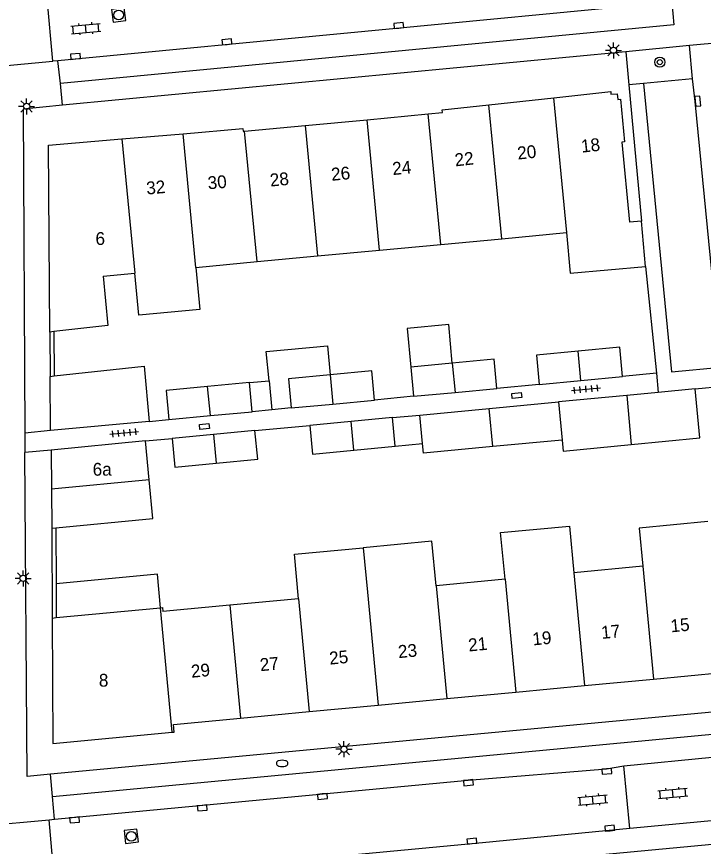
# Model space of a CAD drawing. Extents: x 124000 to 128010, y 398999 to 403000.
# Drawn here: x 127105.7 to 127159.3, y 400499.7 to 400564.6 of the extents above; entities that cross this region are included whole.
import ezdxf

# ---------------------------------------------------------------- set-up
doc = ezdxf.new("R2010")
doc.units = 0
for name, color, linetype in [('gg-afsc-erfafscheiding', 7, 'Continuous'), ('gg-afsc-hekwerk', 7, 'Continuous'), ('gg-afsc-muur', 7, 'Continuous'), ('gg-anno-huisnummerreeks BGT', 7, 'Continuous'), ('gg-bbg-bijgebouw', 7, 'Continuous'), ('gg-bbg-gedigitaliseerde bebouwing', 7, 'Continuous'), ('gg-bbg-gedigitaliseerde bijgebouw', 7, 'Continuous'), ('gg-bbg-hoofdgebouw', 7, 'Continuous'), ('gg-bbg-luifel en loopbrug', 7, 'Continuous'), ('gg-bbg-tussenscheiding', 7, 'Continuous'), ('gg-knt-verharding', 7, 'Continuous'), ('gg-knt-verharding nz', 7, 'Continuous'), ('gt-grn-weggrens', 7, 'Continuous'), ('gt-symb-boom', 7, 'Continuous'), ('gt-symb-brandkraan', 7, 'Continuous'), ('gt-symb-klinker verharding', 7, 'Continuous'), ('gt-symb-kolk', 7, 'Continuous'), ('gt-symb-kolk center center', 7, 'Continuous'), ('gt-symb-lichtmast', 7, 'Continuous'), ('gt-symb-rioolschacht', 7, 'Continuous'), ('gt-symb-tegel verharding', 7, 'Continuous')]:
    doc.layers.add(name, color=color, linetype=linetype)

# ---------------------------------------------------------------- blocks, each defined once
blk = doc.blocks.new('gt0-BOOM')
at = {"layer": 'gt-symb-boom'}
for radius in [0.4, 0.2]:
    blk.add_circle((0, 0), radius, dxfattribs=at)
blk = doc.blocks.new('gt0-KOLK')
at = {"layer": 'gt-symb-kolk'}
blk.add_lwpolyline([(0, 0), (0.375, 0), (0.375, 0.4), (-0.375, 0.4), (-0.375, 0), (0, 0)], dxfattribs=at)
blk = doc.blocks.new('gt0-LMAST')
at = {"layer": 'gt-symb-lichtmast'}
for p, q in [((-0.182, 0.173), (-0.447, 0.438)), ((-0.005, 0.246), (-0.005, 0.621)), ((0.172, 0.173), (0.437, 0.438)), ((-0.255, -0.004), (-0.63, -0.004)), ((-0.182, -0.181), (-0.447, -0.446)), ((-0.005, -0.254), (-0.005, -0.629)), ((0.437, -0.446), (0.172, -0.181)), ((0.245, -0.004), (0.62, -0.004))]:
    blk.add_line(p, q, dxfattribs=at)
blk.add_circle((-0.005, -0.004), 0.25, dxfattribs=at)
blk = doc.blocks.new('gt0-KL1')
at = {"layer": 'gt-symb-klinker verharding'}
for p, q in [((-1.15, 0.3), (1.15, 0.3)), ((-1, -0.3), (-1, 0.3)), ((-0.5, 0.3), (-0.5, 0.45)), ((0, -0.3), (0, 0.3)), ((0.5, 0.3), (0.5, 0.45)), ((1, -0.3), (1, 0.3)), ((-1.15, -0.3), (1.15, -0.3)), ((-0.5, -0.45), (-0.5, -0.3)), ((0.5, -0.45), (0.5, -0.3))]:
    blk.add_line(p, q, dxfattribs=at)
blk = doc.blocks.new('gt0-RS')
at = {"layer": 'gt-symb-rioolschacht'}
blk.add_lwpolyline([(-0.5, -0.5), (0.5, -0.5), (0.5, 0.5), (-0.5, 0.5)], close=True, dxfattribs=at)
blk.add_circle((0, 0), 0.375, dxfattribs=at)
blk = doc.blocks.new('gt0-TEG1')
at = {"layer": 'gt-symb-tegel verharding'}
for p, q in [((-1.125, 0), (1.125, 0)), ((-0.9, -0.25), (-0.9, 0.25)), ((-0.45, -0.25), (-0.45, 0.25)), ((0, -0.25), (0, 0.25)), ((0.45, -0.25), (0.45, 0.25)), ((0.9, -0.25), (0.9, 0.25))]:
    blk.add_line(p, q, dxfattribs=at)
blk = doc.blocks.new('gt0-KOLKCC')
at = {"layer": 'gt-symb-kolk center center'}
blk.add_lwpolyline([(-0.375, 0.2), (0.375, 0.2), (0.375, -0.2), (-0.375, -0.2)], close=True, dxfattribs=at)
blk = doc.blocks.new('gt0-BR')
at = {"layer": 'gt-symb-brandkraan'}
for centre, radius, start, end in [((-0.244, 0), 0.206, 107.56694, 252.43307), ((0.599, -2.664), 3, 106.89205, 107.56694), ((0, -0.691), 0.938, 73.10799, 106.89205), ((-0.599, -2.664), 3, 72.43309, 73.10799), ((0.244, 0), 0.206, 287.56695, 72.43309), ((0.599, 2.664), 3, 252.43307, 253.10797), ((0, 0.691), 0.938, 253.10797, 286.89206), ((-0.599, 2.664), 3, 286.89206, 287.56695)]:
    blk.add_arc(centre, radius, start, end, dxfattribs=at)

msp = doc.modelspace()

# ---------------------------------------------------------------- linework, layer by layer
at = {"layer": 'gg-afsc-erfafscheiding'}
for p, q in [((127146.479, 400535.816), (127143.175, 400535.501)), ((127158.657, 400535.466), (127160.824, 400535.672)), ((127136.671, 400534.886), (127133.621, 400534.59)), ((127116.027, 400532.919), (127117.57, 400533.063)), ((127124.283, 400532.199), (127128.572, 400532.606)), ((127115.723, 400531.391), (127117.815, 400531.584))]:
    msp.add_line(p, q, dxfattribs=at)
at = {"layer": 'gg-afsc-hekwerk'}
for p, q in [((127153.231, 400561.813), (127153.482, 400559.214)), ((127153.482, 400559.214), (127154.459, 400548.572))]:
    msp.add_line(p, q, dxfattribs=at)
at = {"layer": 'gg-afsc-muur'}
for p, q in [((127154.786, 400545.038), (127155.63, 400536.689)), ((127108.269, 400539.9), (127108.296, 400536.44)), ((127108.589, 400539.937), (127108.616, 400536.475)), ((127155.63, 400536.689), (127152.988, 400536.436)), ((127108.411, 400524.577), (127108.451, 400517.556)), ((127108.731, 400524.607), (127108.756, 400520.221))]:
    msp.add_line(p, q, dxfattribs=at)
at = {"layer": 'gg-bbg-bijgebouw'}
for p, q in [((127139.695, 400537.469), (127136.449, 400537.159)), ((127136.449, 400537.159), (127136.671, 400534.886)), ((127108.33, 400532.2), (127108.296, 400536.44)), ((127123.86, 400535.96), (127120.589, 400535.648)), ((127124.077, 400533.681), (127123.86, 400535.96)), ((127146.479, 400535.816), (127149.733, 400536.126)), ((127149.733, 400536.126), (127152.988, 400536.436)), ((127139.916, 400535.193), (127143.175, 400535.501)), ((127136.671, 400534.886), (127139.916, 400535.193)), ((127153.311, 400534.957), (127147.986, 400534.451)), ((127155.758, 400535.19), (127153.311, 400534.957)), ((127127.113, 400533.97), (127130.367, 400534.28)), ((127130.367, 400534.28), (127133.621, 400534.59)), ((127142.573, 400533.937), (127147.986, 400534.451)), ((127117.57, 400533.063), (127120.813, 400533.371)), ((127120.813, 400533.371), (127124.077, 400533.681)), ((127137.155, 400533.422), (127142.573, 400533.937)), ((127137.368, 400531.185), (127137.155, 400533.422)), ((127116.027, 400532.919), (127108.33, 400532.2)), ((127131.796, 400532.913), (127128.572, 400532.606)), ((127135.03, 400533.22), (127131.796, 400532.913)), ((127135.243, 400530.981), (127135.03, 400533.22)), ((127124.283, 400532.199), (127121.039, 400531.891)), ((127115.723, 400531.391), (127108.381, 400530.687)), ((127116.014, 400528.355), (127115.723, 400531.391)), ((127121.039, 400531.891), (127117.815, 400531.584)), ((127148.27, 400531.465), (127142.85, 400530.95)), ((127132.008, 400530.673), (127135.243, 400530.981)), ((127108.381, 400530.687), (127108.396, 400527.636)), ((127108.396, 400527.636), (127108.411, 400524.577)), ((127108.411, 400524.577), (127108.731, 400524.607))]:
    msp.add_line(p, q, dxfattribs=at)
for points in [[(127152.988, 400536.436), (127152.771, 400538.715), (127149.518, 400538.405)], [(127149.518, 400538.405), (127146.262, 400538.095), (127146.479, 400535.816)], [(127143.175, 400535.501), (127142.958, 400537.78), (127139.695, 400537.469)], [(127130.15, 400536.559), (127126.895, 400536.249), (127127.113, 400533.97)], [(127133.621, 400534.59), (127133.404, 400536.869), (127130.15, 400536.559)], [(127120.589, 400535.648), (127117.351, 400535.339), (127117.57, 400533.063)], [(127121.253, 400529.651), (127124.496, 400529.959), (127124.283, 400532.199)], [(127128.572, 400532.606), (127128.785, 400530.367), (127132.008, 400530.673)], [(127117.815, 400531.584), (127118.027, 400529.345), (127121.253, 400529.651)], [(127142.85, 400530.95), (127137.439, 400530.435), (127137.368, 400531.185)], [(127108.731, 400524.607), (127116.305, 400525.327), (127116.014, 400528.355)]]:
    msp.add_lwpolyline(points, dxfattribs=at)
at = {"layer": 'gg-bbg-gedigitaliseerde bebouwing'}
for p, q in [((127143.559, 400547.202), (127148.606, 400547.676)), ((127138.79, 400546.754), (127143.559, 400547.202)), ((127129.157, 400545.849), (127134.011, 400546.305)), ((127134.011, 400546.305), (127138.79, 400546.754)), ((127124.443, 400545.406), (127129.157, 400545.849)), ((127119.674, 400544.958), (127124.443, 400545.406)), ((127112.436, 400544.278), (127114.895, 400544.509)), ((127154.561, 400521.597), (127149.187, 400521.089)), ((127143.813, 400520.582), (127138.438, 400520.074)), ((127127.69, 400519.058), (127122.315, 400518.551)), ((127122.315, 400518.551), (127117.098, 400518.058))]:
    msp.add_line(p, q, dxfattribs=at)
for points in [[(127119.674, 400544.958), (127119.984, 400541.661), (127115.205, 400541.212), (127114.895, 400544.509)], [(127159.652, 400525.089), (127154.278, 400524.578), (127154.561, 400521.597)], [(127143.813, 400520.582), (127143.463, 400524.228), (127148.836, 400524.744), (127149.187, 400521.089)], [(127127.69, 400519.058), (127127.361, 400522.542), (127132.732, 400523.05)], [(127138.438, 400520.074), (127138.106, 400523.561), (127132.732, 400523.05)]]:
    msp.add_lwpolyline(points, dxfattribs=at)
at = {"layer": 'gg-bbg-gedigitaliseerde bijgebouw'}
for p, q in [((127108.296, 400536.44), (127108.616, 400536.475)), ((127158.657, 400535.466), (127155.758, 400535.19))]:
    msp.add_line(p, q, dxfattribs=at)
for points in [[(127108.616, 400536.475), (127115.624, 400537.242), (127116.027, 400532.919)], [(127153.67, 400531.113), (127159.025, 400531.626), (127158.657, 400535.466)], [(127148.27, 400531.465), (127148.353, 400530.603), (127153.67, 400531.113)]]:
    msp.add_lwpolyline(points, dxfattribs=at)
at = {"layer": 'gg-bbg-hoofdgebouw'}
for p, q in [((127142.549, 400557.66), (127147.629, 400558.212)), ((127133.033, 400556.501), (127137.813, 400556.95)), ((127123.466, 400555.603), (127128.193, 400556.047)), ((127128.193, 400556.047), (127133.033, 400556.501)), ((127113.887, 400555.001), (127118.681, 400555.407)), ((127154.459, 400548.572), (127153.533, 400548.482)), ((127154.786, 400545.038), (127154.459, 400548.572)), ((127108.589, 400539.937), (127108.269, 400539.9)), ((127108.771, 400517.586), (127116.92, 400518.352)), ((127108.451, 400517.556), (127108.771, 400517.586)), ((127155.394, 400512.788), (127160.769, 400513.297)), ((127150.021, 400512.279), (127155.394, 400512.788)), ((127144.647, 400511.77), (127150.021, 400512.279)), ((127133.899, 400510.752), (127139.273, 400511.261)), ((127139.273, 400511.261), (127144.647, 400511.77)), ((127128.524, 400510.243), (127133.899, 400510.752)), ((127123.15, 400509.734), (127128.524, 400510.243))]:
    msp.add_line(p, q, dxfattribs=at)
for points in [[(127147.629, 400558.212), (127152.066, 400558.694), (127152.084, 400558.482), (127152.574, 400558.522), (127152.611, 400558.081), (127152.822, 400558.1), (127153.134, 400554.771), (127152.925, 400554.747), (127153.533, 400548.482)], [(127137.813, 400556.95), (127138.922, 400557.054), (127138.9, 400557.263), (127142.549, 400557.66)], [(127118.681, 400555.407), (127123.338, 400555.802), (127123.357, 400555.593), (127123.466, 400555.603)], [(127108.269, 400539.9), (127108.169, 400554.516), (127113.887, 400555.001)], [(127148.606, 400547.676), (127148.905, 400544.505), (127154.786, 400545.038)], [(127112.436, 400544.278), (127112.799, 400540.426), (127108.589, 400539.937)], [(127116.92, 400518.352), (127117.069, 400518.366), (127117.098, 400518.058)], [(127108.451, 400517.556), (127108.511, 400507.757), (127117.821, 400508.625)], [(127117.821, 400508.625), (127117.981, 400508.64), (127117.926, 400509.239), (127123.15, 400509.734)]]:
    msp.add_lwpolyline(points, dxfattribs=at)
at = {"layer": 'gg-bbg-luifel en loopbrug'}
for p, q in [((127123.86, 400535.96), (127125.38, 400536.104)), ((127125.38, 400536.104), (127125.595, 400533.826)), ((127127.113, 400533.97), (127125.595, 400533.826)), ((127125.595, 400533.826), (127124.077, 400533.681)), ((127135.03, 400533.22), (127137.155, 400533.422)), ((127135.243, 400530.981), (127137.368, 400531.185)), ((127108.756, 400520.221), (127108.771, 400517.586))]:
    msp.add_line(p, q, dxfattribs=at)
for points in [[(127139.695, 400537.469), (127139.41, 400540.483), (127136.164, 400540.176), (127136.449, 400537.159)], [(127125.38, 400536.104), (127125.165, 400538.382), (127129.935, 400538.832), (127130.15, 400536.559)], [(127116.92, 400518.352), (127116.668, 400520.98), (127108.756, 400520.221)]]:
    msp.add_lwpolyline(points, dxfattribs=at)
at = {"layer": 'gg-bbg-tussenscheiding'}
for p, q in [((127143.559, 400547.202), (127142.549, 400557.66)), ((127138.79, 400546.754), (127137.813, 400556.95)), ((127128.193, 400556.047), (127129.157, 400545.849)), ((127134.011, 400546.305), (127133.033, 400556.501)), ((127119.674, 400544.958), (127118.681, 400555.407)), ((127124.443, 400545.406), (127123.466, 400555.603)), ((127113.887, 400555.001), (127114.895, 400544.509)), ((127149.733, 400536.126), (127149.518, 400538.405)), ((127139.695, 400537.469), (127139.916, 400535.193)), ((127130.15, 400536.559), (127130.367, 400534.28)), ((127120.813, 400533.371), (127120.589, 400535.648)), ((127153.311, 400534.957), (127153.67, 400531.113)), ((127147.986, 400534.451), (127148.27, 400531.465)), ((127142.85, 400530.95), (127142.573, 400533.937)), ((127132.008, 400530.673), (127131.796, 400532.913)), ((127121.039, 400531.891), (127121.253, 400529.651)), ((127116.014, 400528.355), (127108.396, 400527.636)), ((127132.732, 400523.05), (127133.063, 400519.566)), ((127149.187, 400521.089), (127150.021, 400512.279)), ((127154.561, 400521.597), (127155.394, 400512.788)), ((127143.813, 400520.582), (127144.647, 400511.77)), ((127138.438, 400520.074), (127139.273, 400511.261)), ((127127.69, 400519.058), (127128.524, 400510.243)), ((127133.063, 400519.566), (127133.899, 400510.752)), ((127122.315, 400518.551), (127123.15, 400509.734)), ((127117.821, 400508.625), (127116.92, 400518.352))]:
    msp.add_line(p, q, dxfattribs=at)
msp.add_lwpolyline([(127148.606, 400547.676), (127148.647, 400547.68), (127147.629, 400558.212)], dxfattribs=at)
at = {"layer": 'gg-knt-verharding'}
for p, q in [((127108.511, 400561.066), (127108.057, 400566.003)), ((127158.214, 400562.288), (127153.231, 400561.813)), ((127158.459, 400559.696), (127158.214, 400562.288)), ((127153.231, 400561.813), (127109.253, 400557.625)), ((127108.901, 400561.105), (127108.511, 400561.066)), ((127109.09, 400559.332), (127108.901, 400561.105)), ((127154.626, 400559.318), (127153.482, 400559.214)), ((127158.459, 400559.696), (127154.626, 400559.318)), ((127155.63, 400536.689), (127155.758, 400535.19)), ((127108.33, 400532.2), (127106.314, 400532.012)), ((127106.314, 400532.012), (127106.321, 400530.49)), ((127108.381, 400530.687), (127106.321, 400530.49)), ((127162.75, 400510.453), (127108.322, 400505.343)), ((127108.485, 400503.61), (127163.021, 400508.755)), ((127153.568, 400501.099), (127153.1, 400506.016)), ((127108.639, 400501.848), (127108.485, 400503.61)), ((127108.201, 400501.785), (127108.639, 400501.848)), ((127108.368, 400500), (127108.201, 400501.785)), ((127108.663, 400496.851), (127108.368, 400500)), ((127109.269, 400495.141), (127161.15, 400500))]:
    msp.add_line(p, q, dxfattribs=at)
for points in [[(127156.842, 400565.689), (127157.002, 400563.907), (127109.09, 400559.332)], [(127109.253, 400557.625), (127106.196, 400557.334), (127106.314, 400532.012)], [(127108.322, 400505.343), (127106.497, 400505.172), (127106.321, 400530.49)]]:
    msp.add_lwpolyline(points, dxfattribs=at)
at = {"layer": 'gg-knt-verharding nz'}
for p, q in [((127156.842, 400565.689), (127108.901, 400561.105)), ((127153.1, 400506.016), (127159.986, 400506.673)), ((127160.484, 400501.757), (127153.568, 400501.099)), ((127153.568, 400501.099), (127142.061, 400500)), ((127142.061, 400500), (127109.077, 400496.899))]:
    msp.add_line(p, q, dxfattribs=at)
for points in [[(127102.665, 400553.112), (127102.663, 400560.538), (127108.511, 400561.066)], [(127154.626, 400559.318), (127156.818, 400536.794), (127160.685, 400537.165)], [(127160.685, 400537.165), (127158.669, 400557.927), (127158.459, 400559.696)], [(127102.946, 400507.849), (127103.013, 400501.318), (127108.201, 400501.785)], [(127108.639, 400501.848), (127140.931, 400504.889), (127151.739, 400505.775), (127153.1, 400506.016)]]:
    msp.add_lwpolyline(points, dxfattribs=at)
at = {"layer": 'gt-grn-weggrens'}
for p, q in [((127164.218, 400562.86), (127158.214, 400562.288)), ((127109.253, 400557.625), (127109.09, 400559.332)), ((127108.485, 400503.61), (127108.322, 400505.343))]:
    msp.add_line(p, q, dxfattribs=at)

# ---------------------------------------------------------------- block references
at = {"layer": 'gt-symb-boom', "rotation": -79.21838326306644}
msp.add_blockref('gt0-BOOM', (127155.895, 400560.994), dxfattribs=at)
at = {"layer": 'gt-symb-brandkraan'}
msp.add_blockref('gt0-BR', (127126.403, 400506.197), dxfattribs=at)
at = {"layer": 'gt-symb-klinker verharding'}
for p, rotation in [((127111.079, 400563.616), 5.510976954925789), ((127156.915, 400503.848), 5.391463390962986), ((127150.666, 400503.336), 5.391463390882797)]:
    msp.add_blockref('gt0-KL1', p, dxfattribs=dict(at, rotation=rotation))
at = {"layer": 'gt-symb-kolk'}
for p, rotation in [((127135.53, 400563.657), 5.453918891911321), ((127122.109, 400562.388), 5.39146338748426), ((127110.291, 400561.249), 5.510976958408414), ((127158.669, 400557.927), -84.37493991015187), ((127151.739, 400505.775), -175.29819168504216), ((127140.931, 400504.889), -174.5460811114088), ((127129.54, 400503.806), -174.54608111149), ((127120.153, 400502.913), -174.66555996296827), ((127110.184, 400501.979), -175.17923392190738), ((127152.009, 400500.935), 6.030008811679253), ((127141.242, 400499.923), 5.391463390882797)]:
    msp.add_blockref('gt0-KOLK', p, dxfattribs=dict(at, rotation=rotation))
at = {"layer": 'gt-symb-kolk center center', "rotation": 5.453918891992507}
for p in [(127144.725, 400534.945), (127120.334, 400532.527)]:
    msp.add_blockref('gt0-KOLKCC', p, dxfattribs=at)
at = {"layer": 'gt-symb-lichtmast'}
for p in [(127152.279, 400561.924), (127106.458, 400557.546), (127106.184, 400520.661), (127131.241, 400507.304)]:
    msp.add_blockref('gt0-LMAST', p, dxfattribs=at)
at = {"layer": 'gt-symb-rioolschacht'}
for p, rotation in [((127113.641, 400564.685), -83.28012011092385), ((127114.628, 400500.499), -83.79902900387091)]:
    msp.add_blockref('gt0-RS', p, dxfattribs=dict(at, rotation=rotation))
at = {"layer": 'gt-symb-tegel verharding'}
for p, rotation in [((127150.133, 400535.444), 5.453918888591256), ((127114.08, 400532.024), 5.453918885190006)]:
    msp.add_blockref('gt0-TEG1', p, dxfattribs=dict(at, rotation=rotation))

# ---------------------------------------------------------------- texts
at = {"layer": 'gg-anno-huisnummerreeks BGT'}
for s, rotation, p in [('18', 6.2, (127149.797, 400553.921)), ('20', 6.2, (127144.821, 400553.38)), ('22', 6.2, (127139.935, 400552.849)), ('26', 5.3, (127130.276, 400551.723)), ('24', 5.4, (127135.052, 400552.17)), ('30', 4.9, (127120.634, 400551.056)), ('28', 5.4, (127125.495, 400551.273)), ('32', 4.8, (127115.839, 400550.651)), ('6', 0.4, (127111.834, 400546.71)), ('6a', 0.3, (127111.613, 400528.677)), ('15', 5.4, (127156.78, 400516.435)), ('19', 5.4, (127145.996, 400515.413)), ('17', 5.4, (127151.365, 400515.922)), ('21', 5.4, (127140.982, 400514.938)), ('23', 5.4, (127135.502, 400514.419)), ('27', 5.4, (127124.713, 400513.398)), ('25', 5.4, (127130.128, 400513.911)), ('29', 5.4, (127119.336, 400512.888)), ('8', 0.3, (127112.096, 400512.192))]:
    msp.add_text(s, height=1, rotation=rotation, dxfattribs=at).set_placement(p)

doc.saveas('drawing.dxf')
